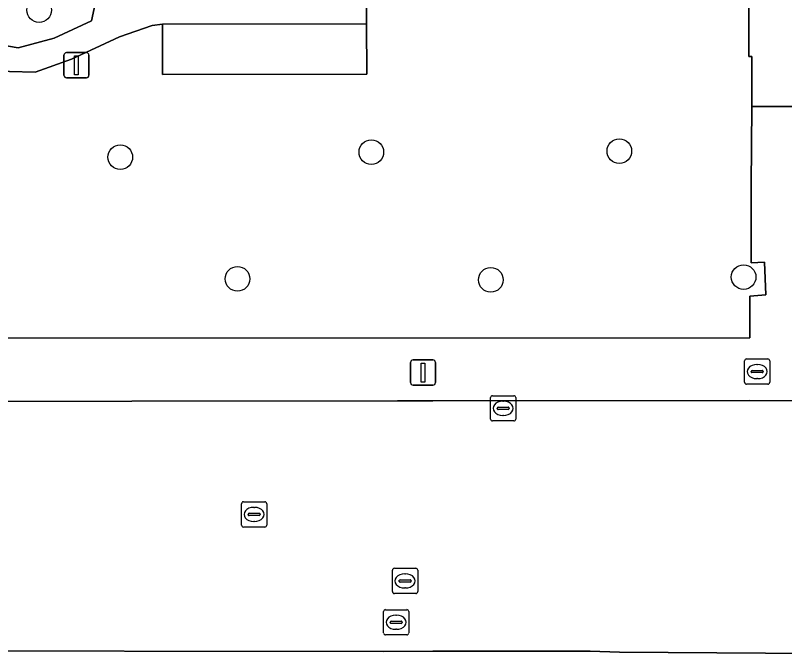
# Model space of a CAD drawing. Extents: x 161477 to 163040, y 383680 to 384871.
# Drawn here: x 161983.44 to 162013.96, y 384371.76 to 384397.17 of the extents above; entities that cross this region are included whole.
import ezdxf

# ---------------------------------------------------------------- set-up
doc = ezdxf.new("R2010")
doc.units = 0
for name, color, linetype in [('IMGEO_Boom', 7, 'Continuous'), ('IMGEO_Brandkraan', 7, 'Continuous'), ('IMGEO_Groenvoorziening', 7, 'Continuous'), ('IMGEO_Kolk', 7, 'Continuous'), ('IMGEO_Lichtmast', 7, 'Continuous'), ('IMGEO_Rijbaan_lokaal_open', 7, 'Continuous'), ('IMGEO_Rioolput', 7, 'Continuous'), ('IMGEO_Voetpad_open', 7, 'Continuous')]:
    doc.layers.add(name, color=color, linetype=linetype)

msp = doc.modelspace()

# ---------------------------------------------------------------- linework, layer by layer
at = {"layer": 'IMGEO_Boom'}
for centre in [(161984.38, 384397.38), (161987.6, 384391.54), (161997.56, 384391.74), (162007.4, 384391.78), (161992.25, 384386.71), (162002.3, 384386.67), (162012.33, 384386.78)]:
    msp.add_circle(centre, 0.489, dxfattribs=at)
at = {"layer": 'IMGEO_Brandkraan'}
for p, q in [((162012.444, 384383.53), (162013.296, 384383.53)), ((162012.369, 384382.604), (162012.369, 384383.456)), ((162012.857, 384383.31), (162012.882, 384383.31)), ((162013.37, 384383.456), (162013.37, 384382.604)), ((162012.628, 384383.024), (162012.628, 384383.036)), ((162013.066, 384382.987), (162012.668, 384382.987)), ((162012.671, 384383.073), (162013.069, 384383.073)), ((162013.112, 384383.036), (162013.112, 384383.024)), ((162012.88, 384382.75), (162012.855, 384382.75)), ((162013.296, 384382.53), (162012.444, 384382.53))]:
    msp.add_line(p, q, dxfattribs=at)
for points in [[(162012.444, 384383.53), (162013.296, 384383.53)], [(162012.369, 384382.604), (162012.369, 384383.456)], [(162013.37, 384383.456), (162013.37, 384382.604)], [(162013.296, 384382.53), (162012.444, 384382.53)]]:
    msp.add_lwpolyline(points, dxfattribs=at)
for centre, radius, start, end in [((162012.446, 384383.454), 0.0765, 91.552, 178.448), ((162012.446, 384383.454), 0.0765, 91.552, 178.448), ((162013.294, 384383.454), 0.0765, 1.552, 88.448), ((162013.294, 384383.454), 0.0765, 1.552, 88.448), ((162012.668, 384383.033), 0.0403, 85.8775, 175.7526), ((162012.665, 384383.023), 0.0366, 178.938, 274.7102), ((162013.069, 384383.03), 0.043, 264.8664, 352.4533), ((162013.073, 384383.035), 0.0386, 1.7309, 96.639), ((162012.446, 384382.606), 0.0765, 181.552, 268.448), ((162012.446, 384382.606), 0.0765, 181.552, 268.448), ((162013.294, 384382.606), 0.0765, 271.552, 358.448), ((162013.294, 384382.606), 0.0765, 271.552, 358.448)]:
    msp.add_arc(centre, radius, start, end, dxfattribs=at)
for centre, major_axis, ratio, start_param, end_param in [((162012.856, 384383.03), (-0.387, 0.002), 0.722429, 4.712389, 7.853982), ((162012.881, 384383.03), (-0.39, 0.002), 0.717154, 1.570796, 4.712389)]:
    msp.add_ellipse(centre, major_axis=major_axis, ratio=ratio, start_param=start_param, end_param=end_param, dxfattribs=at)
at = {"layer": 'IMGEO_Groenvoorziening'}
msp.add_lwpolyline([(161986.463, 384396.953), (161986.679, 384398.005), (161986.512, 384398.656), (161985.494, 384400.02), (161984.857, 384401.715), (161984.737, 384403.135), (161984.487, 384404.143), (161983.1, 384405.354), (161981.912, 384406.296), (161980.819, 384406.608), (161980.067, 384406.576), (161979.599, 384405.456), (161979.083, 384403.778), (161978.262, 384402.087), (161978.302, 384400.74), (161978.855, 384399.259), (161979.96, 384397.351), (161981.554, 384396.23), (161983.546, 384395.881), (161984.97, 384396.263)], close=True, dxfattribs=at)
for points in [[(161967.633, 384384.353), (162012.546, 384384.364), (162012.577, 384384.364), (162012.583, 384386.027), (162013.216, 384386.078), (162013.166, 384387.371), (162012.626, 384387.349), (162012.627, 384387.937), (162012.627, 384390.413), (162012.655, 384393.553), (162012.657, 384394.657), (162012.657, 384395.538), (162012.538, 384395.538), (162012.546, 384401.325)], [(161997.364, 384401.207), (161997.374, 384396.836), (161997.378, 384394.836), (161989.28, 384394.816), (161989.276, 384396.816), (161988.865, 384396.764), (161987.572, 384396.311), (161985.664, 384395.427), (161984.218, 384394.91), (161982.178, 384394.966)]]:
    msp.add_lwpolyline(points, dxfattribs=at)
at = {"layer": 'IMGEO_Kolk'}
for p, q in [((162002.29, 384381.144), (162002.29, 384381.996)), ((162002.365, 384382.07), (162003.217, 384382.07)), ((162003.291, 384381.996), (162003.291, 384381.144)), ((162002.778, 384381.85), (162002.803, 384381.85)), ((162002.549, 384381.564), (162002.549, 384381.576)), ((162002.987, 384381.527), (162002.589, 384381.527)), ((162002.592, 384381.613), (162002.99, 384381.613)), ((162003.033, 384381.576), (162003.033, 384381.564)), ((162003.217, 384381.07), (162002.365, 384381.07)), ((162002.801, 384381.29), (162002.776, 384381.29)), ((161998.044, 384372.653), (161998.044, 384373.505)), ((161998.119, 384373.579), (161998.971, 384373.579)), ((161999.045, 384373.505), (161999.045, 384372.653)), ((161998.303, 384373.073), (161998.303, 384373.085)), ((161998.346, 384373.122), (161998.744, 384373.122)), ((161998.532, 384373.359), (161998.557, 384373.359)), ((161998.787, 384373.085), (161998.787, 384373.073)), ((161998.741, 384373.036), (161998.343, 384373.036)), ((161998.555, 384372.799), (161998.53, 384372.799)), ((161998.971, 384372.579), (161998.119, 384372.579))]:
    msp.add_line(p, q, dxfattribs=at)
for points in [[(162002.29, 384381.144), (162002.29, 384381.996)], [(162002.365, 384382.07), (162003.217, 384382.07)], [(162003.291, 384381.996), (162003.291, 384381.144)], [(162003.217, 384381.07), (162002.365, 384381.07)], [(161998.044, 384372.653), (161998.044, 384373.505)], [(161998.119, 384373.579), (161998.971, 384373.579)], [(161999.045, 384373.505), (161999.045, 384372.653)], [(161998.971, 384372.579), (161998.119, 384372.579)]]:
    msp.add_lwpolyline(points, dxfattribs=at)
for centre, radius, start, end in [((162002.367, 384381.994), 0.0765, 91.552, 178.448), ((162002.367, 384381.994), 0.0765, 91.552, 178.448), ((162003.215, 384381.994), 0.0765, 1.552, 88.448), ((162003.215, 384381.994), 0.0765, 1.552, 88.448), ((162002.589, 384381.573), 0.0403, 85.8775, 175.7526), ((162002.586, 384381.563), 0.0366, 178.938, 274.7102), ((162002.99, 384381.57), 0.043, 264.8664, 352.4533), ((162002.994, 384381.575), 0.0386, 1.7309, 96.639), ((162002.367, 384381.146), 0.0765, 181.552, 268.448), ((162002.367, 384381.146), 0.0765, 181.552, 268.448), ((162003.215, 384381.146), 0.0765, 271.552, 358.448), ((162003.215, 384381.146), 0.0765, 271.552, 358.448), ((161998.121, 384373.503), 0.0765, 91.552, 178.448), ((161998.121, 384373.503), 0.0765, 91.552, 178.448), ((161998.969, 384373.503), 0.0765, 1.552, 88.448), ((161998.969, 384373.503), 0.0765, 1.552, 88.448), ((161998.343, 384373.082), 0.0403, 85.8775, 175.7526), ((161998.748, 384373.084), 0.0386, 1.7309, 96.639), ((161998.34, 384373.072), 0.0366, 178.938, 274.7102), ((161998.744, 384373.079), 0.043, 264.8664, 352.4533), ((161998.121, 384372.655), 0.0765, 181.552, 268.448), ((161998.121, 384372.655), 0.0765, 181.552, 268.448), ((161998.969, 384372.655), 0.0765, 271.552, 358.448), ((161998.969, 384372.655), 0.0765, 271.552, 358.448)]:
    msp.add_arc(centre, radius, start, end, dxfattribs=at)
for centre, major_axis, ratio, start_param, end_param in [((162002.777, 384381.57), (-0.387, 0.002), 0.722429, 4.712389, 7.853982), ((162002.802, 384381.57), (-0.39, 0.002), 0.717154, 1.570796, 4.712389), ((161998.531, 384373.079), (-0.387, 0.002), 0.722429, 4.712389, 7.853982), ((161998.556, 384373.079), (-0.39, 0.002), 0.717154, 1.570796, 4.712389)]:
    msp.add_ellipse(centre, major_axis=major_axis, ratio=ratio, start_param=start_param, end_param=end_param, dxfattribs=at)
at = {"layer": 'IMGEO_Lichtmast'}
for p, q in [((161985.465, 384395.69), (161986.255, 384395.69)), ((161986.255, 384395.69), (161985.465, 384395.69)), ((161985.365, 384394.79), (161985.365, 384395.59)), ((161985.365, 384395.59), (161985.365, 384394.79)), ((161986.355, 384395.59), (161986.355, 384394.79)), ((161986.355, 384394.79), (161986.355, 384395.59)), ((161986.255, 384394.69), (161985.465, 384394.69)), ((161985.465, 384394.69), (161986.255, 384394.69)), ((161999.215, 384383.49), (162000.005, 384383.49)), ((162000.005, 384383.49), (161999.215, 384383.49)), ((161999.115, 384382.59), (161999.115, 384383.39)), ((161999.115, 384383.39), (161999.115, 384382.59)), ((162000.105, 384383.39), (162000.105, 384382.59)), ((162000.105, 384382.59), (162000.105, 384383.39)), ((162000.005, 384382.49), (161999.215, 384382.49)), ((161999.215, 384382.49), (162000.005, 384382.49))]:
    msp.add_line(p, q, dxfattribs=at)
for points in [[(161985.785, 384395.565), (161985.935, 384395.565), (161985.935, 384394.815), (161985.785, 384394.815), (161985.785, 384395.565)], [(161999.535, 384383.365), (161999.685, 384383.365), (161999.685, 384382.615), (161999.535, 384382.615), (161999.535, 384383.365)]]:
    msp.add_lwpolyline(points, dxfattribs=at)
for centre, start, end in [((161985.465, 384395.59), 90, 180), ((161985.465, 384395.59), 90, 180), ((161986.255, 384395.59), 0, 90), ((161986.255, 384395.59), 360, 90), ((161985.465, 384394.79), 180, 270), ((161985.465, 384394.79), 180, 270), ((161986.255, 384394.79), 270, 0), ((161986.255, 384394.79), 270, 0), ((161999.215, 384383.39), 90, 180), ((161999.215, 384383.39), 90, 180), ((162000.005, 384383.39), 0, 90), ((162000.005, 384383.39), 360, 90), ((161999.215, 384382.59), 180, 270), ((161999.215, 384382.59), 180, 270), ((162000.005, 384382.59), 270, 0), ((162000.005, 384382.59), 270, 0)]:
    msp.add_arc(centre, 0.1, start, end, dxfattribs=at)
at = {"layer": 'IMGEO_Rijbaan_lokaal_open'}
for points in [[(162193.778, 384381.926), (162193.629, 384381.925), (162182.39, 384379.966), (162181.727, 384379.953), (162179.787, 384381.95), (162178.23, 384381.953), (162164.036, 384381.903), (162137.625, 384381.872), (162127.044, 384381.902), (162109.195, 384381.874), (162108.196, 384381.872), (162104.111, 384381.86), (162097.686, 384381.866), (162083.503, 384381.847), (162063.345, 384381.843), (162056.599, 384381.815), (162024.959, 384381.823), (162012.567, 384381.888), (162000, 384381.875), (161998.603, 384381.874), (161977.501, 384381.836)], [(161977.467, 384371.944), (161998.045, 384371.925), (162000, 384371.926), (162006.247, 384371.928), (162007.404, 384371.892), (162015.132, 384371.834), (162041.294, 384371.87), (162041.739, 384371.871), (162062.302, 384371.904), (162064.004, 384371.886), (162082.68, 384371.833), (162101.208, 384371.827), (162104.537, 384371.835), (162125.165, 384371.805), (162133.9, 384371.809), (162138.457, 384371.801), (162166.526, 384371.766), (162179.751, 384371.755), (162181.77, 384373.737), (162182.422, 384373.721), (162193.658, 384371.779), (162193.801, 384371.778), (162193.822, 384375.802), (162193.658, 384375.801)]]:
    msp.add_lwpolyline(points, dxfattribs=at)
at = {"layer": 'IMGEO_Rioolput'}
for p, q in [((161992.409, 384376.934), (161992.409, 384377.786)), ((161992.484, 384377.86), (161993.336, 384377.86)), ((161993.41, 384377.786), (161993.41, 384376.934)), ((161992.668, 384377.354), (161992.668, 384377.366)), ((161992.711, 384377.403), (161993.109, 384377.403)), ((161992.897, 384377.64), (161992.922, 384377.64)), ((161993.152, 384377.366), (161993.152, 384377.354)), ((161993.106, 384377.317), (161992.708, 384377.317)), ((161992.92, 384377.08), (161992.895, 384377.08)), ((161993.336, 384376.86), (161992.484, 384376.86)), ((161998.474, 384375.22), (161999.326, 384375.22)), ((161998.399, 384374.294), (161998.399, 384375.146)), ((161998.887, 384375), (161998.912, 384375)), ((161999.4, 384375.146), (161999.4, 384374.294)), ((161998.658, 384374.714), (161998.658, 384374.726)), ((161999.096, 384374.677), (161998.698, 384374.677)), ((161998.701, 384374.763), (161999.099, 384374.763)), ((161999.142, 384374.726), (161999.142, 384374.714)), ((161998.91, 384374.44), (161998.885, 384374.44)), ((161999.326, 384374.22), (161998.474, 384374.22))]:
    msp.add_line(p, q, dxfattribs=at)
for points in [[(161992.409, 384376.934), (161992.409, 384377.786)], [(161992.484, 384377.86), (161993.336, 384377.86)], [(161993.41, 384377.786), (161993.41, 384376.934)], [(161993.336, 384376.86), (161992.484, 384376.86)], [(161998.474, 384375.22), (161999.326, 384375.22)], [(161998.399, 384374.294), (161998.399, 384375.146)], [(161999.4, 384375.146), (161999.4, 384374.294)], [(161999.326, 384374.22), (161998.474, 384374.22)]]:
    msp.add_lwpolyline(points, dxfattribs=at)
for centre, radius, start, end in [((161992.486, 384377.784), 0.0765, 91.552, 178.448), ((161992.486, 384377.784), 0.0765, 91.552, 178.448), ((161993.334, 384377.784), 0.0765, 1.552, 88.448), ((161993.334, 384377.784), 0.0765, 1.552, 88.448), ((161992.708, 384377.363), 0.0403, 85.8775, 175.7526), ((161993.113, 384377.365), 0.0386, 1.7309, 96.639), ((161992.705, 384377.353), 0.0366, 178.938, 274.7102), ((161993.109, 384377.36), 0.043, 264.8664, 352.4533), ((161992.486, 384376.936), 0.0765, 181.552, 268.448), ((161992.486, 384376.936), 0.0765, 181.552, 268.448), ((161993.334, 384376.936), 0.0765, 271.552, 358.448), ((161993.334, 384376.936), 0.0765, 271.552, 358.448), ((161998.476, 384375.144), 0.0765, 91.552, 178.448), ((161998.476, 384375.144), 0.0765, 91.552, 178.448), ((161999.324, 384375.144), 0.0765, 1.552, 88.448), ((161999.324, 384375.144), 0.0765, 1.552, 88.448), ((161998.698, 384374.723), 0.0403, 85.8775, 175.7526), ((161998.695, 384374.713), 0.0366, 178.938, 274.7102), ((161999.099, 384374.72), 0.043, 264.8664, 352.4533), ((161999.103, 384374.725), 0.0386, 1.7309, 96.639), ((161998.476, 384374.296), 0.0765, 181.552, 268.448), ((161998.476, 384374.296), 0.0765, 181.552, 268.448), ((161999.324, 384374.296), 0.0765, 271.552, 358.448), ((161999.324, 384374.296), 0.0765, 271.552, 358.448)]:
    msp.add_arc(centre, radius, start, end, dxfattribs=at)
for centre, major_axis, ratio, start_param, end_param in [((161992.896, 384377.36), (-0.387, 0.002), 0.722429, 4.712389, 7.853982), ((161992.921, 384377.36), (-0.39, 0.002), 0.717154, 1.570796, 4.712389), ((161998.886, 384374.72), (-0.387, 0.002), 0.722429, 4.712389, 7.853982), ((161998.911, 384374.72), (-0.39, 0.002), 0.717154, 1.570796, 4.712389)]:
    msp.add_ellipse(centre, major_axis=major_axis, ratio=ratio, start_param=start_param, end_param=end_param, dxfattribs=at)
at = {"layer": 'IMGEO_Voetpad_open'}
for points in [[(161982.178, 384394.966), (161984.218, 384394.91), (161985.664, 384395.427), (161987.572, 384396.311), (161988.865, 384396.764), (161989.276, 384396.816), (161997.374, 384396.836), (161997.364, 384401.207), (161997.318, 384403.282), (161997.332, 384409.755), (161997.242, 384409.755), (161997.254, 384434.16), (161994.239, 384434.155), (161993.82, 384434.155), (161993.828, 384424.718), (161993.838, 384411.971), (161993.618, 384411.97), (161993.619, 384411.75), (161981.026, 384411.675)], [(162012.546, 384401.325), (162012.538, 384395.538), (162012.657, 384395.538), (162012.657, 384394.657), (162012.655, 384393.553), (162014.892, 384393.549), (162014.898, 384395.579), (162015.087, 384395.578), (162015.083, 384393.758), (162024.99, 384393.72), (162025, 384393.527), (162024.81, 384393.53), (162024.79, 384391.69), (162037.547, 384391.702), (162037.544, 384393.645), (162056.99, 384393.65)], [(162020.701, 384387.845), (162020.601, 384387.844), (162020.59, 384389.319), (162020.616, 384393.534), (162018.402, 384393.54), (162018.401, 384393.091), (162018.396, 384390.591), (162015.926, 384390.597), (162015.932, 384393.546), (162014.892, 384393.549), (162012.655, 384393.553), (162012.627, 384390.413), (162012.627, 384387.937), (162012.626, 384387.349), (162013.166, 384387.371), (162013.216, 384386.078), (162012.583, 384386.027), (162012.577, 384384.364), (162012.546, 384384.364), (161967.633, 384384.353)], [(161935.534, 384381.788), (161935.75, 384381.782), (161949.045, 384381.819), (161949.996, 384381.818), (161952.4, 384381.825), (161967.606, 384381.864), (161977.501, 384381.836), (161998.603, 384381.874), (162000, 384381.875), (162012.567, 384381.888), (162024.959, 384381.823), (162024.961, 384387.877), (162023.511, 384387.866), (162023.528, 384385.556), (162020.718, 384385.535), (162020.701, 384387.845)], [(162125.165, 384371.805), (162104.537, 384371.835), (162101.208, 384371.827), (162082.68, 384371.833), (162064.004, 384371.886), (162062.302, 384371.904), (162041.739, 384371.871), (162041.294, 384371.87), (162015.132, 384371.834), (162007.404, 384371.892), (162006.247, 384371.928), (162000, 384371.926), (161998.045, 384371.925), (161977.467, 384371.944)]]:
    msp.add_lwpolyline(points, dxfattribs=at)
for points in [[(161986.463, 384396.953), (161984.97, 384396.263), (161983.546, 384395.881), (161981.554, 384396.23), (161979.96, 384397.351), (161978.855, 384399.259), (161978.302, 384400.74), (161978.262, 384402.087), (161979.083, 384403.778), (161979.599, 384405.456), (161980.067, 384406.576), (161980.819, 384406.608), (161981.912, 384406.296), (161983.1, 384405.354), (161984.487, 384404.143), (161984.737, 384403.135), (161984.857, 384401.715), (161985.494, 384400.02), (161986.512, 384398.656), (161986.679, 384398.005)], [(161997.374, 384396.836), (161989.276, 384396.816), (161989.28, 384394.816), (161997.378, 384394.836)]]:
    msp.add_lwpolyline(points, close=True, dxfattribs=at)

doc.saveas('drawing.dxf')
